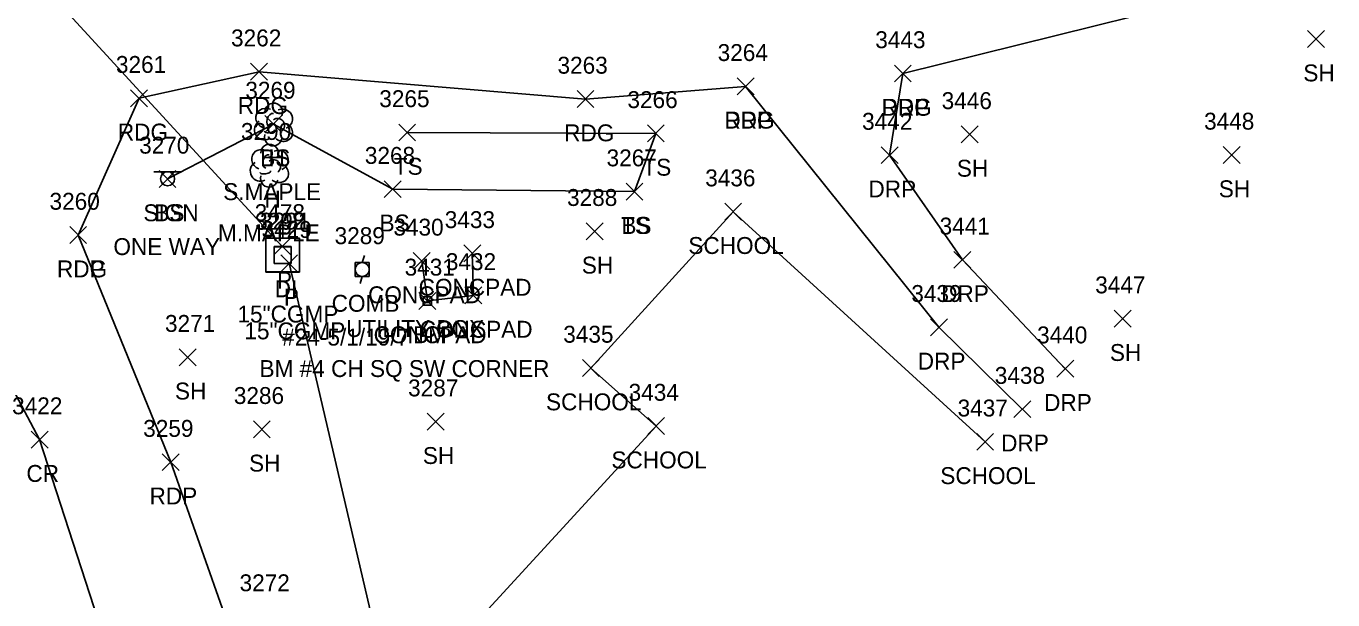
# Model space of a CAD drawing. Extents: x 1609623 to 1616187, y 756677 to 762826.
# Drawn here: x 1610588.6 to 1610743.3, y 762586.2 to 762654.1 of the extents above; entities that cross this region are included whole.
import ezdxf

# ---------------------------------------------------------------- set-up
doc = ezdxf.new("R2010")
doc.units = 0
for name, color, linetype in [('C_A', 7, 'Continuous'), ('C_C', 7, 'Continuous'), ('C_I', 7, 'Continuous'), ('CPBM', 7, 'Continuous'), ('D_A', 7, 'Continuous'), ('D_C', 7, 'Continuous'), ('D_I', 7, 'Continuous'), ('D_TIC', 7, 'Continuous'), ('DCP', 7, 'Continuous'), ('DS', 7, 'Continuous'), ('L_A', 7, 'Continuous'), ('L_C', 7, 'Continuous'), ('L_I', 7, 'Continuous'), ('L_TIC', 7, 'Continuous'), ('LBC', 7, 'Continuous'), ('LELB', 7, 'Continuous'), ('LS', 7, 'Continuous'), ('LTD', 7, 'Continuous'), ('P_A', 7, 'Continuous'), ('P_I', 7, 'Continuous'), ('P_TIC', 7, 'Continuous'), ('PET', 7, 'Continuous'), ('PEU', 7, 'Continuous'), ('PRC', 7, 'Continuous'), ('R_A', 7, 'Continuous'), ('R_I', 7, 'Continuous'), ('R_TIC', 7, 'Continuous'), ('RDP', 7, 'Continuous'), ('S_A', 7, 'Continuous'), ('S_C', 7, 'Continuous'), ('S_I', 7, 'Continuous'), ('SSGN', 7, 'Continuous'), ('U_A', 7, 'Continuous'), ('U_C', 7, 'Continuous'), ('U_I', 7, 'Continuous'), ('UP', 7, 'Continuous')]:
    doc.layers.add(name, color=color, linetype=linetype)

msp = doc.modelspace()

# ---------------------------------------------------------------- linework, layer by layer
at = {"layer": 'CPBM'}
for p, q in [((1610635.64, 762621.05), (1610635.64, 762622.05)), ((1610635.64, 762622.05), (1610636.64, 762622.05)), ((1610636.64, 762621.05), (1610635.64, 762621.05)), ((1610636.14, 762621.55), (1610636.14, 762621.55)), ((1610636.14, 762621.55), (1610636.14, 762621.55)), ((1610636.64, 762622.05), (1610636.64, 762621.05))]:
    msp.add_line(p, q, dxfattribs=at)
at = {"layer": 'D_TIC'}
for points in [[(1610617.96, 762627), (1610619.96, 762629)], [(1610619.96, 762627), (1610617.96, 762629)], [(1610618.78, 762625.01), (1610620.78, 762627.01)], [(1610620.78, 762625.01), (1610618.78, 762627.01)]]:
    msp.add_lwpolyline(points, dxfattribs=at)
at = {"layer": 'DCP'}
for points in [[(1610563.63, 762688.23), (1610618.96, 762628)], [(1610642.75, 762527.7), (1610619.78, 762626.01)]]:
    msp.add_lwpolyline(points, dxfattribs=at)
at = {"layer": 'DS'}
for p, q in [((1610617.01, 762628.99), (1610621.01, 762628.99)), ((1610617.01, 762624.99), (1610617.01, 762628.99)), ((1610617.01, 762628.97), (1610621.01, 762628.97)), ((1610617.01, 762624.97), (1610617.01, 762628.97)), ((1610621.01, 762628.99), (1610621.01, 762624.99)), ((1610621.01, 762628.97), (1610621.01, 762624.97)), ((1610618.01, 762625.99), (1610618.01, 762627.99)), ((1610618.01, 762627.99), (1610620.01, 762627.99)), ((1610618.01, 762625.97), (1610618.01, 762627.97)), ((1610618.01, 762627.97), (1610620.01, 762627.97)), ((1610619.02, 762626.99), (1610619.02, 762626.99)), ((1610619.02, 762626.99), (1610619.02, 762626.99)), ((1610619.02, 762626.98), (1610619.02, 762626.98)), ((1610619.02, 762626.98), (1610619.02, 762626.98)), ((1610620.01, 762627.99), (1610620.01, 762625.99)), ((1610620.01, 762627.97), (1610620.01, 762625.97)), ((1610620.01, 762625.99), (1610618.01, 762625.99)), ((1610620.01, 762625.97), (1610618.01, 762625.97)), ((1610621.01, 762624.99), (1610617.01, 762624.99)), ((1610621.01, 762624.97), (1610617.01, 762624.97))]:
    msp.add_line(p, q, dxfattribs=at)
at = {"layer": 'L_TIC'}
for points in [[(1610740.36, 762651.53), (1610742.36, 762653.53)], [(1610742.36, 762651.53), (1610740.36, 762653.53)], [(1610616.91, 762641.48), (1610618.91, 762643.48)], [(1610618.91, 762641.48), (1610616.91, 762643.48)], [(1610632.75, 762640.48), (1610634.75, 762642.48)], [(1610634.75, 762640.48), (1610632.75, 762642.48)], [(1610662.19, 762640.37), (1610664.19, 762642.37)], [(1610664.19, 762640.37), (1610662.19, 762642.37)], [(1610699.34, 762640.25), (1610701.34, 762642.25)], [(1610701.34, 762640.25), (1610699.34, 762642.25)], [(1610730.36, 762637.82), (1610732.36, 762639.82)], [(1610732.36, 762637.82), (1610730.36, 762639.82)], [(1610604.37, 762634.98), (1610606.37, 762636.98)], [(1610606.37, 762634.98), (1610604.37, 762636.98)], [(1610631.04, 762633.77), (1610633.04, 762635.77)], [(1610633.04, 762633.77), (1610631.04, 762635.77)], [(1610659.66, 762633.48), (1610661.66, 762635.48)], [(1610661.66, 762633.48), (1610659.66, 762635.48)], [(1610659.66, 762633.48), (1610661.66, 762635.48)], [(1610661.66, 762633.48), (1610659.66, 762635.48)], [(1610671.35, 762631.11), (1610673.35, 762633.11)], [(1610673.35, 762631.11), (1610671.35, 762633.11)], [(1610654.94, 762628.79), (1610656.94, 762630.79)], [(1610656.94, 762628.79), (1610654.94, 762630.79)], [(1610634.47, 762625.28), (1610636.47, 762627.28)], [(1610636.47, 762625.28), (1610634.47, 762627.28)], [(1610640.46, 762626.17), (1610642.46, 762628.17)], [(1610642.46, 762626.17), (1610640.46, 762628.17)], [(1610635.14, 762620.55), (1610637.14, 762622.55)], [(1610637.14, 762620.55), (1610635.14, 762622.55)], [(1610640.59, 762621.2), (1610642.59, 762623.2)], [(1610642.59, 762621.2), (1610640.59, 762623.2)], [(1610717.47, 762618.45), (1610719.47, 762620.45)], [(1610719.47, 762618.45), (1610717.47, 762620.45)], [(1610606.77, 762613.89), (1610608.77, 762615.89)], [(1610608.77, 762613.89), (1610606.77, 762615.89)], [(1610654.49, 762612.61), (1610656.49, 762614.61)], [(1610656.49, 762612.61), (1610654.49, 762614.61)], [(1610636.12, 762606.26), (1610638.12, 762608.26)], [(1610638.12, 762606.26), (1610636.12, 762608.26)], [(1610615.54, 762605.36), (1610617.54, 762607.36)], [(1610617.54, 762605.36), (1610615.54, 762607.36)], [(1610662.23, 762605.74), (1610664.23, 762607.74)], [(1610664.23, 762605.74), (1610662.23, 762607.74)], [(1610701.18, 762603.88), (1610703.18, 762605.88)], [(1610703.18, 762603.88), (1610701.18, 762605.88)]]:
    msp.add_lwpolyline(points, dxfattribs=at)
at = {"layer": 'LBC'}
for points in [[(1610663.23, 762606.74), (1610655.49, 762613.61), (1610672.35, 762632.11), (1610702.18, 762604.88)], [(1610663.23, 762606.74), (1610634.96, 762575.96)]]:
    msp.add_lwpolyline(points, dxfattribs=at)
at = {"layer": 'LELB'}
for points in [[(1610660.66, 762634.48), (1610632.04, 762634.77), (1610617.91, 762642.48), (1610605.37, 762635.98)], [(1610633.75, 762641.48), (1610663.19, 762641.37), (1610660.66, 762634.48)]]:
    msp.add_lwpolyline(points, dxfattribs=at)
at = {"layer": 'LS'}
msp.add_lwpolyline([(1610635.47, 762626.28), (1610636.14, 762621.55), (1610641.59, 762622.2), (1610641.46, 762627.17)], dxfattribs=at)
at = {"layer": 'LTD'}
for p, q in [((1610617.91, 762642.48), (1610617.91, 762642.48)), ((1610617.91, 762642.48), (1610617.91, 762642.48)), ((1610617.42, 762637.6), (1610617.42, 762637.6)), ((1610617.42, 762637.6), (1610617.42, 762637.6))]:
    msp.add_line(p, q, dxfattribs=at)
for centre in [(1610617.95, 762643.91), (1610617.46, 762639.04)]:
    msp.add_arc(centre, 1.05, 335.5272, 180.9563, dxfattribs=at)
for centre, major_axis, ratio, start_param, end_param in [((1610617.12, 762643.14), (1.21, -0.51), 0.895232, 1.570796, 4.712389), ((1610617.7, 762642.93), (-0.208, -0.792), 0.645439, 3.141593, 6.283185), ((1610618.95, 762643.06), (-1.14, -0.48), 0.949671, 1.570796, 4.712389), ((1610616.82, 762641.77), (0.58, -1.04), 0.959034, 3.141593, 6.283185), ((1610618.41, 762642.31), (-0.5, 0.667), 0.989748, 3.141593, 6.283185), ((1610618.91, 762641.64), (-1.09, 0.79), 0.841452, 1.570796, 4.712389), ((1610617.91, 762640.98), (0.26, 1.06), 0.942809, 1.570796, 4.712389), ((1610617.45, 762641.73), (-0.625, -0.083), 0.423636, 0, 3.141593), ((1610616.63, 762638.27), (1.21, -0.51), 0.895232, 1.570796, 4.712389), ((1610618.46, 762638.19), (-1.14, -0.48), 0.949671, 1.570796, 4.712389), ((1610616.33, 762636.89), (0.58, -1.04), 0.959034, 3.141593, 6.283185), ((1610617.21, 762638.06), (-0.208, -0.792), 0.645439, 3.141593, 6.283185), ((1610617.92, 762637.44), (-0.5, 0.667), 0.989748, 3.141593, 6.283185), ((1610618.42, 762636.77), (-1.09, 0.79), 0.841452, 1.570796, 4.712389), ((1610617.42, 762636.1), (0.26, 1.06), 0.942809, 1.570796, 4.712389), ((1610616.96, 762636.85), (-0.625, -0.083), 0.423636, 0, 3.141593)]:
    msp.add_ellipse(centre, major_axis=major_axis, ratio=ratio, start_param=start_param, end_param=end_param, dxfattribs=at)
at = {"layer": 'P_TIC'}
for points in [[(1610615.21, 762647.67), (1610617.21, 762649.67)], [(1610617.21, 762647.67), (1610615.21, 762649.67)], [(1610691.43, 762647.46), (1610693.43, 762649.46)], [(1610693.43, 762647.46), (1610691.43, 762649.46)], [(1610672.82, 762645.94), (1610674.82, 762647.94)], [(1610674.82, 762645.94), (1610672.82, 762647.94)], [(1610601.01, 762644.53), (1610603.01, 762646.53)], [(1610603.01, 762644.53), (1610601.01, 762646.53)], [(1610653.86, 762644.44), (1610655.86, 762646.44)], [(1610655.86, 762644.44), (1610653.86, 762646.44)], [(1610593.8, 762628.34), (1610595.8, 762630.34)], [(1610595.8, 762628.34), (1610593.8, 762630.34)], [(1610593.8, 762628.34), (1610595.8, 762630.34)], [(1610595.8, 762628.34), (1610593.8, 762630.34)], [(1610589.24, 762604.14), (1610591.24, 762606.14)], [(1610591.24, 762604.14), (1610589.24, 762606.14)], [(1610604.76, 762601.47), (1610606.76, 762603.47)], [(1610606.76, 762601.47), (1610604.76, 762603.47)]]:
    msp.add_lwpolyline(points, dxfattribs=at)
at = {"layer": 'PET'}
msp.add_lwpolyline([(1610628.46, 762469.27), (1610626.5, 762497.43), (1610623.85, 762542.71), (1610615.75, 762574.17), (1610605.76, 762602.47), (1610594.8, 762629.34)], dxfattribs=at)
at = {"layer": 'PEU'}
for points in [[(1610692.43, 762648.46), (1610742.45, 762660.88)], [(1610594.8, 762629.34), (1610602.01, 762645.53), (1610616.21, 762648.67), (1610654.86, 762645.44), (1610673.82, 762646.94)]]:
    msp.add_lwpolyline(points, dxfattribs=at)
at = {"layer": 'PRC'}
msp.add_lwpolyline([(1610615.21, 762477.46), (1610610.95, 762522.65), (1610602.63, 762567.01), (1610590.24, 762605.14), (1610573.67, 762636.29), (1610563.51, 762651.45)], dxfattribs=at)
at = {"layer": 'R_TIC'}
for points in [[(1610691.43, 762647.46), (1610693.43, 762649.46)], [(1610693.43, 762647.46), (1610691.43, 762649.46)], [(1610672.82, 762645.94), (1610674.82, 762647.94)], [(1610674.82, 762645.94), (1610672.82, 762647.94)], [(1610689.87, 762637.8), (1610691.87, 762639.8)], [(1610691.87, 762637.8), (1610689.87, 762639.8)], [(1610698.48, 762625.41), (1610700.48, 762627.41)], [(1610700.48, 762625.41), (1610698.48, 762627.41)], [(1610695.71, 762617.43), (1610697.71, 762619.43)], [(1610697.71, 762617.43), (1610695.71, 762619.43)], [(1610710.67, 762612.53), (1610712.67, 762614.53)], [(1610712.67, 762612.53), (1610710.67, 762614.53)], [(1610705.58, 762607.74), (1610707.58, 762609.74)], [(1610707.58, 762607.74), (1610705.58, 762609.74)]]:
    msp.add_lwpolyline(points, dxfattribs=at)
at = {"layer": 'RDP'}
for points in [[(1610711.67, 762613.53), (1610699.48, 762626.41), (1610690.87, 762638.8), (1610692.43, 762648.46)], [(1610696.71, 762618.43), (1610673.82, 762646.94)], [(1610706.58, 762608.74), (1610696.71, 762618.43)]]:
    msp.add_lwpolyline(points, dxfattribs=at)
at = {"layer": 'SSGN'}
for p, q in [((1610603.74, 762636.83), (1610607.07, 762636.83)), ((1610605.39, 762636), (1610605.39, 762636))]:
    msp.add_line(p, q, dxfattribs=at)
msp.add_circle((1610605.39, 762636), 0.833, dxfattribs=at)
at = {"layer": 'UP'}
for p, q in [((1610628.68, 762626.94), (1610628.43, 762626.11)), ((1610627.59, 762624.44), (1610627.59, 762626.11)), ((1610627.59, 762626.11), (1610629.26, 762626.11)), ((1610628.43, 762625.27), (1610628.43, 762625.27)), ((1610629.26, 762626.11), (1610629.26, 762624.44)), ((1610629.26, 762624.44), (1610627.59, 762624.44)), ((1610628.18, 762623.61), (1610628.43, 762624.44))]:
    msp.add_line(p, q, dxfattribs=at)
msp.add_circle((1610628.43, 762625.27), 0.833, dxfattribs=at)

# ---------------------------------------------------------------- texts
at = {"layer": 'C_A'}
msp.add_text('BM', height=2, dxfattribs=at).set_placement((1610634.45, 762616.55))
at = {"layer": 'C_C'}
msp.add_text('BM #4 CH SQ SW CORNER', height=2, dxfattribs=at).set_placement((1610616.27, 762612.55))
at = {"layer": 'C_I'}
msp.add_text('3431', height=2, dxfattribs=at).set_placement((1610633.45, 762624.55))
at = {"layer": 'D_A'}
for s, p in [('DI', (1610618.07, 762621.99)), ('DI', (1610618.07, 762621.98)), ('P', (1610618.34, 762623)), ('P', (1610619.16, 762621.01))]:
    msp.add_text(s, height=2, dxfattribs=at).set_placement(p)
at = {"layer": 'D_C'}
for p in [(1610613.66, 762619), (1610614.48, 762617.01)]:
    msp.add_text('15"CGMP', height=2, dxfattribs=at).set_placement(p)
at = {"layer": 'D_I'}
for s, p in [('3478', (1610615.7, 762631)), ('3292', (1610615.76, 762629.98)), ('3291', (1610616.33, 762629.99)), ('3429', (1610616.51, 762629.01))]:
    msp.add_text(s, height=2, dxfattribs=at).set_placement(p)
at = {"layer": 'L_A'}
for s, p in [('SH', (1610739.85, 762647.53)), ('BS', (1610616.35, 762637.48)), ('H', (1610617.34, 762637.48)), ('TS', (1610632.16, 762636.48)), ('TS', (1610661.6, 762636.37)), ('SH', (1610698.83, 762636.25)), ('H', (1610616.85, 762632.6)), ('SH', (1610729.84, 762633.82)), ('BS', (1610603.81, 762630.98)), ('BS', (1610630.48, 762629.77)), ('TS', (1610659.07, 762629.48)), ('BS', (1610659.11, 762629.48)), ('SCHOOL', (1610667.04, 762627.11)), ('SH', (1610654.43, 762624.79)), ('CONCPAD', (1610635.11, 762622.17)), ('CONCPAD', (1610629.12, 762621.28)), ('CONCPAD', (1610635.23, 762617.2)), ('CONCPAD', (1610629.78, 762616.55)), ('SH', (1610716.95, 762614.45)), ('SH', (1610606.26, 762609.89)), ('SCHOOL', (1610650.19, 762608.61)), ('SH', (1610635.61, 762602.26)), ('SCHOOL', (1610657.93, 762601.74)), ('SH', (1610615.03, 762601.36)), ('SCHOOL', (1610696.87, 762599.88))]:
    msp.add_text(s, height=2, dxfattribs=at).set_placement(p)
at = {"layer": 'L_C'}
for s, p in [('S.MAPLE', (1610611.97, 762633.48)), ('M.MAPLE', (1610611.35, 762628.6)), ('UTILITY BOX', (1610626.52, 762617.28))]:
    msp.add_text(s, height=2, dxfattribs=at).set_placement(p)
at = {"layer": 'L_I'}
for s, p in [('3269', (1610614.59, 762645.48)), ('3269', (1610614.59, 762645.48)), ('3265', (1610630.45, 762644.48)), ('3266', (1610659.83, 762644.37)), ('3446', (1610697.03, 762644.25)), ('3448', (1610728.1, 762641.82)), ('3290', (1610614.07, 762640.6)), ('3270', (1610602.02, 762638.98)), ('3268', (1610628.74, 762637.77)), ('3267', (1610657.36, 762637.48)), ('3267', (1610657.36, 762637.48)), ('3436', (1610669.04, 762635.11)), ('3288', (1610652.68, 762632.79)), ('3433', (1610638.2, 762630.17)), ('3430', (1610632.12, 762629.28)), ('3432', (1610638.33, 762625.2)), ('3431', (1610633.45, 762624.55)), ('3447', (1610715.21, 762622.45)), ('3271', (1610605.08, 762617.89)), ('3435', (1610652.23, 762616.61)), ('3286', (1610613.23, 762609.36)), ('3287', (1610633.86, 762610.26)), ('3434', (1610659.97, 762609.74)), ('3437', (1610698.92, 762607.88)), ('3272', (1610613.91, 762587.2))]:
    msp.add_text(s, height=2, dxfattribs=at).set_placement(p)
at = {"layer": 'P_A'}
for s, p in [('RDG', (1610613.7, 762643.67)), ('RDG', (1610689.92, 762643.46)), ('RDG', (1610671.3, 762641.94)), ('RDG', (1610599.5, 762640.53)), ('RDG', (1610652.34, 762640.44)), ('RDG', (1610592.29, 762624.34)), ('RDP', (1610592.29, 762624.34)), ('CR', (1610588.67, 762600.14)), ('RDP', (1610603.25, 762597.47))]:
    msp.add_text(s, height=2, dxfattribs=at).set_placement(p)
at = {"layer": 'P_I'}
for s, p in [('3262', (1610612.9, 762651.67)), ('3443', (1610689.17, 762651.46)), ('3264', (1610670.51, 762649.94)), ('3261', (1610599.27, 762648.53)), ('3263', (1610651.55, 762648.44)), ('3260', (1610591.41, 762632.34)), ('3260', (1610591.41, 762632.34)), ('3422', (1610586.98, 762608.14)), ('3259', (1610602.5, 762605.47))]:
    msp.add_text(s, height=2, dxfattribs=at).set_placement(p)
at = {"layer": 'R_A'}
for p in [(1610689.92, 762643.46), (1610671.3, 762641.94), (1610688.36, 762633.8), (1610696.97, 762621.41), (1610694.2, 762613.43), (1610709.16, 762608.53), (1610704.07, 762603.74)]:
    msp.add_text('DRP', height=2, dxfattribs=at).set_placement(p)
at = {"layer": 'R_I'}
for s, p in [('3443', (1610689.17, 762651.46)), ('3264', (1610670.51, 762649.94)), ('3442', (1610687.61, 762641.8)), ('3441', (1610696.79, 762629.41)), ('3439', (1610693.44, 762621.43)), ('3440', (1610708.33, 762616.53)), ('3438', (1610703.32, 762611.74))]:
    msp.add_text(s, height=2, dxfattribs=at).set_placement(p)
at = {"layer": 'S_A'}
msp.add_text('SIGN', height=2, dxfattribs=at).set_placement((1610602.52, 762630.98))
at = {"layer": 'S_C'}
msp.add_text('ONE WAY', height=2, dxfattribs=at).set_placement((1610598.97, 762626.98))
at = {"layer": 'S_I'}
msp.add_text('3270', height=2, dxfattribs=at).set_placement((1610602.02, 762638.98))
at = {"layer": 'U_A'}
msp.add_text('COMB', height=2, dxfattribs=at).set_placement((1610624.81, 762620.27))
at = {"layer": 'U_C'}
msp.add_text('#24-5/1/19/7', height=2, dxfattribs=at).set_placement((1610618.96, 762616.27))
at = {"layer": 'U_I'}
msp.add_text('3289', height=2, dxfattribs=at).set_placement((1610625.16, 762628.27))

doc.saveas('drawing.dxf')
